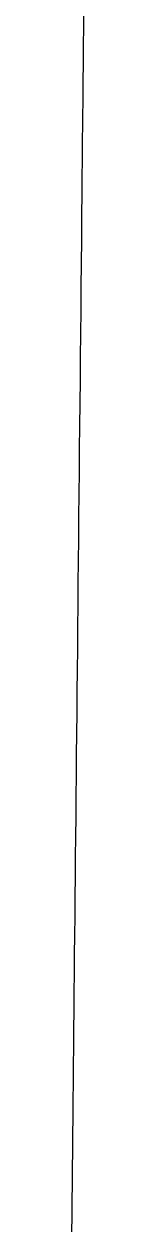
# Model space of a CAD drawing. Extents: x -7.3 to 34, y 0 to 22.
# Drawn here: x 2.68181 to 2.68199, y 0.94341 to 0.96111 of the extents above; entities that cross this region are included whole.
import ezdxf

# ---------------------------------------------------------------- set-up
doc = ezdxf.new("R2010")
doc.units = 0
doc.layers.add('SH_Text', color=7, linetype='Continuous')

msp = doc.modelspace()

# ---------------------------------------------------------------- linework, layer by layer
at = {"layer": 'SH_Text'}
for p, q in [((2.681981, 0.960755), (2.681988, 0.961471)), ((2.681974, 0.960042), (2.681981, 0.960755)), ((2.681967, 0.959333), (2.681974, 0.960042)), ((2.68196, 0.958628), (2.681967, 0.959333)), ((2.681956, 0.958277), (2.68196, 0.958628)), ((2.681953, 0.957928), (2.681956, 0.958277)), ((2.68195, 0.957579), (2.681953, 0.957928)), ((2.681946, 0.957232), (2.68195, 0.957579)), ((2.681943, 0.956886), (2.681946, 0.957232)), ((2.681939, 0.956542), (2.681943, 0.956886)), ((2.681936, 0.956199), (2.681939, 0.956542)), ((2.681933, 0.955858), (2.681936, 0.956199)), ((2.681929, 0.955518), (2.681933, 0.955858)), ((2.681926, 0.955179), (2.681929, 0.955518)), ((2.681923, 0.954843), (2.681926, 0.955179)), ((2.681919, 0.954508), (2.681923, 0.954843)), ((2.681916, 0.954174), (2.681919, 0.954508)), ((2.681913, 0.953843), (2.681916, 0.954174)), ((2.68191, 0.953513), (2.681913, 0.953843)), ((2.681906, 0.953185), (2.68191, 0.953513)), ((2.681903, 0.95286), (2.681906, 0.953185)), ((2.6819, 0.952536), (2.681903, 0.95286)), ((2.681897, 0.952214), (2.6819, 0.952536)), ((2.681894, 0.951894), (2.681897, 0.952214)), ((2.681891, 0.951577), (2.681894, 0.951894)), ((2.681887, 0.951261), (2.681891, 0.951577)), ((2.681884, 0.950948), (2.681887, 0.951261)), ((2.681881, 0.950637), (2.681884, 0.950948)), ((2.681878, 0.950329), (2.681881, 0.950637)), ((2.681875, 0.950023), (2.681878, 0.950329)), ((2.681872, 0.949719), (2.681875, 0.950023)), ((2.681869, 0.949418), (2.681872, 0.949719)), ((2.681866, 0.949119), (2.681869, 0.949418)), ((2.681863, 0.948823), (2.681866, 0.949119)), ((2.681861, 0.948529), (2.681863, 0.948823)), ((2.681858, 0.948239), (2.681861, 0.948529)), ((2.681855, 0.947951), (2.681858, 0.948239)), ((2.681852, 0.947665), (2.681855, 0.947951)), ((2.681849, 0.947383), (2.681852, 0.947665)), ((2.681847, 0.947104), (2.681849, 0.947383)), ((2.681844, 0.946827), (2.681847, 0.947104)), ((2.681841, 0.946553), (2.681844, 0.946827)), ((2.681838, 0.946283), (2.681841, 0.946553)), ((2.681836, 0.946015), (2.681838, 0.946283)), ((2.681833, 0.945751), (2.681836, 0.946015)), ((2.681831, 0.94549), (2.681833, 0.945751)), ((2.681828, 0.945232), (2.681831, 0.94549)), ((2.681826, 0.944978), (2.681828, 0.945232)), ((2.681823, 0.944726), (2.681826, 0.944978)), ((2.681821, 0.944479), (2.681823, 0.944726)), ((2.681818, 0.944234), (2.681821, 0.944479)), ((2.681816, 0.943993), (2.681818, 0.944234)), ((2.681814, 0.943756), (2.681816, 0.943993)), ((2.681811, 0.943522), (2.681814, 0.943756)), ((2.681809, 0.943292), (2.681811, 0.943522))]:
    msp.add_line(p, q, dxfattribs=at)
msp.add_lwpolyline([(2.681809, 0.943292), (2.681811, 0.943522), (2.681814, 0.943756), (2.681816, 0.943993), (2.681818, 0.944234), (2.681821, 0.944479), (2.681823, 0.944726), (2.681826, 0.944978), (2.681828, 0.945232), (2.681831, 0.94549), (2.681833, 0.945751), (2.681836, 0.946015), (2.681838, 0.946283), (2.681841, 0.946553), (2.681844, 0.946827), (2.681847, 0.947104), (2.681849, 0.947383), (2.681852, 0.947665), (2.681855, 0.947951), (2.681858, 0.948239), (2.681861, 0.948529), (2.681863, 0.948823), (2.681866, 0.949119), (2.681869, 0.949418), (2.681872, 0.949719), (2.681875, 0.950023), (2.681878, 0.950329), (2.681881, 0.950637), (2.681884, 0.950948), (2.681887, 0.951261), (2.681891, 0.951577), (2.681894, 0.951894), (2.681897, 0.952214), (2.6819, 0.952536), (2.681903, 0.95286), (2.681906, 0.953185), (2.68191, 0.953513), (2.681913, 0.953843), (2.681916, 0.954174), (2.681919, 0.954508), (2.681923, 0.954843), (2.681926, 0.955179), (2.681929, 0.955518), (2.681933, 0.955858), (2.681936, 0.956199), (2.681939, 0.956542), (2.681943, 0.956886), (2.681946, 0.957232), (2.68195, 0.957579), (2.681953, 0.957928), (2.681956, 0.958277), (2.68196, 0.958628), (2.681967, 0.959333), (2.681974, 0.960042), (2.681981, 0.960755), (2.681988, 0.961471)], dxfattribs=at)

doc.saveas('drawing.dxf')
